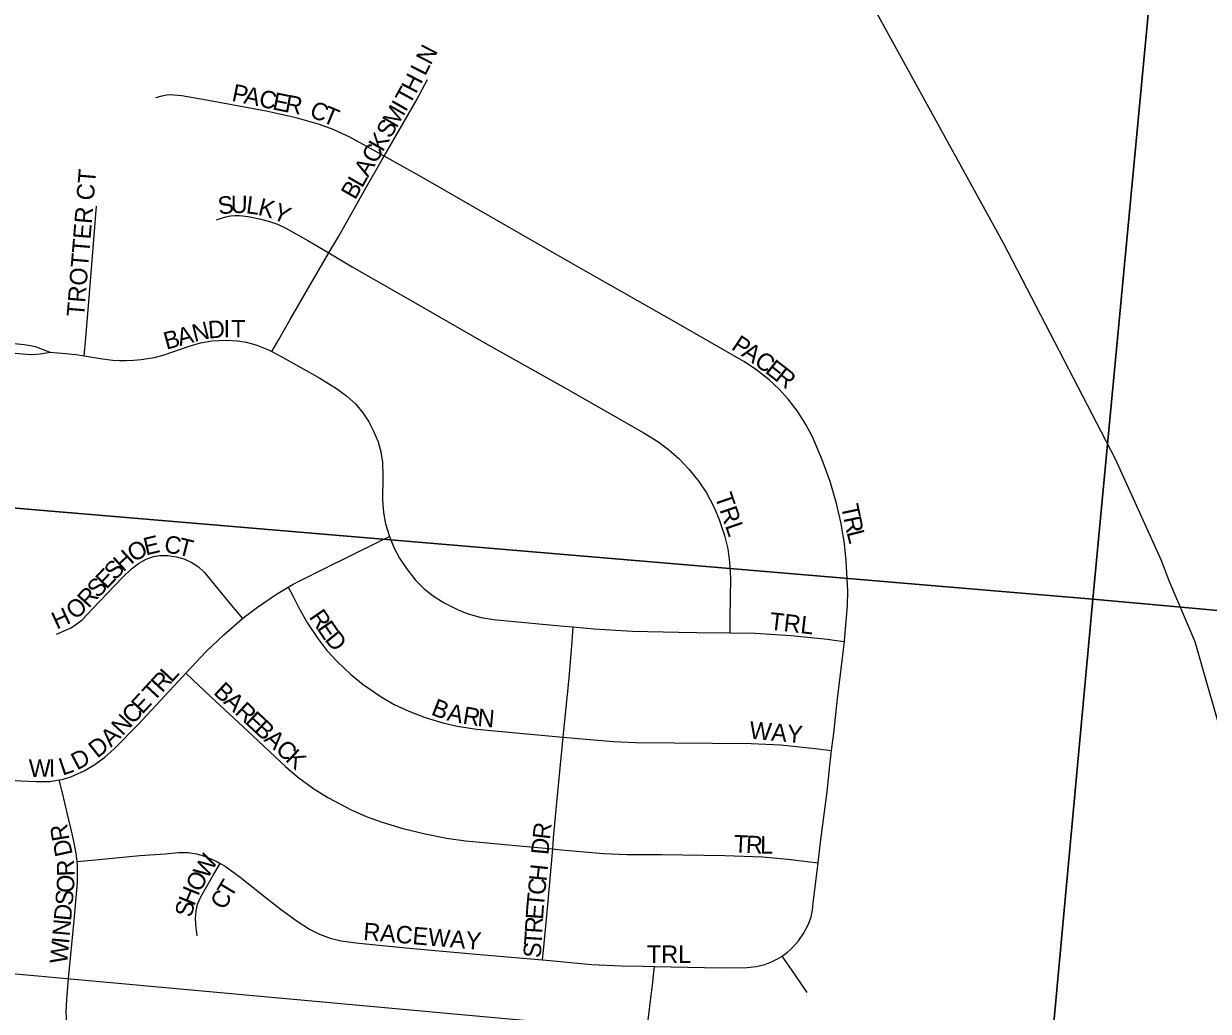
# Model space of a CAD drawing. Extents: x 1410790 to 1770854, y 448063 to 770588.
# Drawn here: x 1541341 to 1544730, y 632610 to 635438 of the extents above; entities that cross this region are included whole.
import ezdxf

# ---------------------------------------------------------------- set-up
doc = ezdxf.new("R2010")
doc.units = 0
for name, color, linetype in [('GM_X_City_Street', 7, 'Continuous'), ('GM_X_Corporation', 7, 'Continuous'), ('GM_X_Minor_River', 7, 'Continuous'), ('GM_X_Section', 7, 'Continuous'), ('GM_X_Township_Subdivision', 7, 'Continuous'), ('GM_X_Township_Subdivision_Text', 7, 'Continuous')]:
    doc.layers.add(name, color=color, linetype=linetype)

msp = doc.modelspace()

# ---------------------------------------------------------------- linework, layer by layer
at = {"layer": 'GM_X_City_Street'}
msp.add_lwpolyline([(1541474.6, 632487.3), (1541463.9, 632576.1), (1541462.2, 632608.5), (1541464.2, 632644.2), (1541469.2, 632704.8)], dxfattribs=at)
at = {"layer": 'GM_X_Corporation'}
msp.add_lwpolyline([(1540992.9, 632747.4), (1544287.2, 632447.1), (1544036.6, 629732.2)], dxfattribs=at)
at = {"layer": 'GM_X_Minor_River'}
msp.add_lwpolyline([(1544777.7, 633371.7), (1544693.3, 633668.3), (1544618.5, 633842.4), (1544595.6, 633903), (1544464.9, 634190.6), (1544144.2, 634809.2), (1543749.3, 635527.6), (1543678.4, 635699.6), (1543676.9, 635932.3), (1543647.3, 636273.8), (1543654.7, 636452.1), (1543695.3, 636585.6)], dxfattribs=at)
at = {"layer": 'GM_X_Section'}
for points in [[(1544904.4, 639125.6), (1544399.7, 633789.9), (1539127, 634235.4), (1539587.8, 639581.9)], [(1550230.3, 638666.5), (1549719.6, 633308.3), (1544399.7, 633789.9), (1544904.4, 639125.6)], [(1539127, 634235.4), (1544399.7, 633789.9), (1543911.7, 628488), (1538608.3, 628894)], [(1544399.7, 633789.9), (1549719.6, 633308.3), (1549189.3, 627980.4), (1543911.7, 628488)]]:
    msp.add_lwpolyline(points, close=True, dxfattribs=at)
at = {"layer": 'GM_X_Township_Subdivision'}
for points in [[(1542372.4, 635058.8), (1542463.4, 635217.1), (1542495.8, 635278.1)], [(1542372.4, 635058.8), (1542340.2, 635076.4), (1542274.2, 635112.6), (1542226.6, 635134.6), (1542186.7, 635149.2), (1542120.6, 635168.4), (1542034.3, 635187.4), (1541863.5, 635218.6), (1541793.6, 635230.7), (1541770.6, 635233.2), (1541760.6, 635233.5), (1541750.5, 635232.6), (1541736.3, 635229.8), (1541717.9, 635225.1)], [(1542214, 634781.3), (1542242, 634829.2), (1542318, 634963.5), (1542366.8, 635049), (1542372.4, 635058.8)], [(1543689, 633669), (1543689.2, 633670.7), (1543697.7, 633772), (1543698.6, 633814.6), (1543694.4, 633899.7), (1543689.7, 633948.6), (1543680.3, 634006.9), (1543666.9, 634064.3), (1543648.1, 634127.2), (1543625.8, 634188.9), (1543597.4, 634255.1), (1543579.1, 634289.9), (1543554.8, 634328.8), (1543528.7, 634362.6), (1543502.4, 634391.8), (1543473.4, 634418.4), (1543434.6, 634448.5), (1543401.7, 634470.2), (1543208.3, 634580.9), (1542906.6, 634753.5), (1542630.3, 634911), (1542511, 634979.7), (1542462.8, 635007.5), (1542372.4, 635058.8)], [(1541513.4, 634486.9), (1541518.2, 634538.1), (1541529.1, 634665.1), (1541541.9, 634831.2), (1541549, 634915.4)], [(1541892.7, 634876.4), (1541906.5, 634881.2), (1541918.8, 634885), (1541932.3, 634887.5), (1541944.6, 634888.7), (1541957.9, 634888.4), (1541983.3, 634885.5), (1542015.3, 634879.3), (1542044.3, 634871.5), (1542067.2, 634863.3), (1542091, 634852.1), (1542153.7, 634817), (1542214, 634781.3)], [(1542051, 634499.2), (1542070.7, 634533.7), (1542103.2, 634590.8), (1542155.9, 634681.7), (1542214, 634781.3)], [(1542214, 634781.3), (1542280.7, 634741.8), (1542485.8, 634624.3), (1542656.3, 634525.9), (1542890.8, 634393.9), (1543113.3, 634267.6), (1543154.9, 634241.9), (1543185.9, 634218.3), (1543215.4, 634192.9), (1543244.4, 634162.3), (1543272.9, 634126.8), (1543294.2, 634094.3), (1543315.7, 634054.1), (1543331.2, 634018.4), (1543346.3, 633972.1), (1543355.4, 633934.2), (1543360.8, 633895.7), (1543363.5, 633850.2), (1543361.6, 633735.5), (1543361, 633693.5)], [(1541238.1, 634531), (1541264, 634527.9), (1541295.4, 634524.1), (1541342, 634518.9), (1541360.5, 634516.4), (1541373.3, 634513.5), (1541384.4, 634509.9), (1541395.9, 634505.3), (1541416.6, 634497.4)], [(1541513.4, 634486.9), (1541566.2, 634478.7), (1541595.7, 634474.4), (1541614.8, 634473.4), (1541634.6, 634473.6), (1541655.2, 634474.4), (1541676.7, 634476.1), (1541715, 634482.1), (1541742.9, 634489.6), (1541814.2, 634514.7), (1541846.2, 634523.6), (1541879, 634529.6), (1541918.8, 634531.6), (1541952.1, 634529.9), (1541978.5, 634525.9), (1542007.5, 634517.8), (1542041.5, 634504.1), (1542051, 634499.2)], [(1541235.5, 634502.3), (1541262, 634499.6), (1541295.7, 634496.2), (1541337.5, 634492.3), (1541362.4, 634490.8), (1541377.2, 634491.2), (1541388, 634492.5), (1541416.6, 634497.4)], [(1541416.6, 634497.4), (1541459.9, 634493.8), (1541489.8, 634490.2), (1541513.4, 634486.9)], [(1542051, 634499.2), (1542079.7, 634484.3), (1542188.2, 634422.7), (1542238.9, 634391.8), (1542265.6, 634371.8), (1542289.9, 634349), (1542311.5, 634323.4), (1542328.2, 634298.3), (1542341.8, 634271.5), (1542354.7, 634240.8), (1542362.6, 634211.7), (1542367.1, 634181.9), (1542368.6, 634145.5), (1542367.2, 634073.4), (1542370.1, 634038), (1542376, 634006.2), (1542386.4, 633972.2), (1542387.5, 633969.4)], [(1542097.8, 633824.7), (1542112.2, 633833.1), (1542197.2, 633876.4), (1542356.3, 633954.1), (1542387.5, 633969.4)], [(1542387.5, 633969.4), (1542401, 633936.1), (1542416, 633907.5), (1542435.7, 633877.9), (1542462.1, 633845), (1542487, 633819.6), (1542512.1, 633799.5), (1542542.3, 633780.7), (1542585.6, 633758.4), (1542612.6, 633748.1), (1542650.1, 633738), (1542685, 633732.1), (1542815.2, 633719.5), (1542887.1, 633713.4), (1542913.2, 633710.8)], [(1541434.6, 633690.1), (1541463.5, 633702.2), (1541475.6, 633708.3), (1541489.2, 633717), (1541507.8, 633731.5), (1541538, 633762.2), (1541623.9, 633852.2), (1541649, 633877.2), (1541669.4, 633892.4), (1541691.5, 633904.9), (1541712.2, 633912.3), (1541730.7, 633915.4), (1541752.9, 633915.3), (1541778.2, 633911.9), (1541799.4, 633905.9), (1541819.5, 633896.4), (1541840.9, 633882.6), (1541857.3, 633867.9), (1541935.8, 633771.9), (1541966.4, 633734.5)], [(1541966.4, 633734.5), (1541967.7, 633735.5), (1542009.5, 633767.6), (1542063.8, 633804.9), (1542097.8, 633824.7)], [(1542097.8, 633824.7), (1542110.5, 633799.4), (1542126.7, 633766.9), (1542153.2, 633721.2), (1542182.4, 633677.3), (1542208.6, 633643.1), (1542237.7, 633611.4), (1542276.3, 633575.3), (1542312.4, 633546.4), (1542363.8, 633510.6), (1542401.1, 633489.1), (1542443, 633469.6), (1542489.1, 633451.5), (1542539.6, 633435.9), (1542581.4, 633426.3), (1542636.9, 633418.2), (1542780.5, 633405.1), (1542884.5, 633395.2)], [(1541804.9, 633578.1), (1541863.3, 633640), (1541913.1, 633687.9), (1541966.4, 633734.5)], [(1542884.5, 633395.2), (1542886.4, 633414), (1542901.4, 633564), (1542909.8, 633668.7), (1542913.2, 633710.8)], [(1542913.2, 633710.8), (1542971.9, 633704.9), (1543083, 633698.4), (1543214.1, 633695.5), (1543266.6, 633694.8), (1543361, 633693.5)], [(1543361, 633693.5), (1543434, 633692.6), (1543535.8, 633686.3), (1543640.4, 633675.7), (1543660, 633673), (1543689, 633669)], [(1543652.6, 633356.9), (1543659.1, 633406.9), (1543669, 633504.8), (1543689, 633669)], [(1541442.6, 633272.7), (1541450.9, 633274), (1541475.2, 633281.7), (1541513.6, 633299), (1541544.3, 633316.8), (1541573.1, 633337.7), (1541599.7, 633361.4), (1541667.8, 633431.9), (1541795.6, 633568.3), (1541804.9, 633578.1)], [(1541804.9, 633578.1), (1541840.7, 633544.5), (1541876.4, 633510.8), (1541982.2, 633412.5), (1542089.4, 633311.5), (1542124.2, 633282), (1542171.4, 633247.4), (1542213, 633221.9), (1542276.3, 633188.1), (1542321, 633168.4), (1542366.8, 633151.5), (1542426, 633133.4), (1542489.5, 633118.2), (1542550.3, 633106.2), (1542605.2, 633098.9), (1542738.7, 633085.9), (1542854.4, 633075.1)], [(1542854.4, 633075.1), (1542857.2, 633107.4), (1542868.8, 633237.9), (1542884.5, 633395.2)], [(1542884.5, 633395.2), (1542927.3, 633391.1), (1543028.8, 633382.4), (1543091.2, 633380), (1543422.4, 633376.9), (1543507.4, 633373.1), (1543605.5, 633362.8), (1543652.6, 633356.9)], [(1543613.8, 633035.1), (1543621.9, 633102.2), (1543639.4, 633238.8), (1543647.9, 633314.2), (1543652.6, 633356.9)], [(1541260.2, 633274.3), (1541284.4, 633272.7), (1541333.4, 633270.2), (1541376.8, 633268.4), (1541415.9, 633268.3), (1541442.6, 633272.7)], [(1541493.6, 633039.3), (1541491.3, 633062), (1541484.4, 633097.3), (1541480.5, 633114.8), (1541464.9, 633178.4), (1541451.3, 633235.5), (1541442.6, 633272.7)], [(1542825.7, 632757.5), (1542828.1, 632784.2), (1542839.1, 632905.1), (1542854.4, 633075.1)], [(1542854.4, 633075.1), (1542879, 633072.8), (1542999.5, 633062.3), (1543068, 633059.6), (1543166.2, 633058.9), (1543346.6, 633056.2), (1543454.9, 633052.3), (1543527, 633046.1), (1543582.4, 633039), (1543613.8, 633035.1)], [(1541469.2, 632704.8), (1541485.6, 632870.4), (1541494.3, 632978.9), (1541494.7, 633028.8), (1541493.6, 633039.3)], [(1541493.6, 633039.3), (1541536.1, 633043.4), (1541673.4, 633056.6), (1541745.2, 633061.5), (1541784.7, 633065.4), (1541811.5, 633064.8), (1541834.9, 633061.3), (1541860.6, 633053.7), (1541891.3, 633040.7), (1541903.3, 633033.9)], [(1543510.8, 632768.1), (1543526.4, 632779.5), (1543534.8, 632787), (1543542.5, 632795.4), (1543557.4, 632812), (1543572.3, 632833.5), (1543586.2, 632859.6), (1543593.7, 632881.1), (1543597.7, 632900), (1543599.9, 632919.9), (1543613.8, 633035.1)], [(1541837.2, 632826.7), (1541833.8, 632849.4), (1541832.1, 632875.6), (1541833.9, 632898.4), (1541838.5, 632917.5), (1541847.6, 632938.4), (1541882.4, 632997.9), (1541903.3, 633033.9)], [(1541903.3, 633033.9), (1541917.5, 633025.9), (1541960.2, 632994.7), (1542034.8, 632935.5), (1542078.6, 632901.1), (1542123, 632868.1), (1542158.7, 632845.6), (1542187.6, 632831.2), (1542217.8, 632819.9), (1542249.1, 632812.2), (1542290.8, 632806), (1542434.2, 632791.8), (1542623.6, 632774.8), (1542825.7, 632757.5)], [(1543145.5, 632739), (1543336.2, 632734.9), (1543411.1, 632735.6), (1543436.7, 632738.4), (1543461.4, 632744.8), (1543480.7, 632752.3), (1543497.3, 632760.7), (1543510.8, 632768.1)], [(1543582.2, 632664.3), (1543578.9, 632669.8), (1543537.8, 632729.7), (1543510.8, 632768.1)], [(1542825.7, 632757.5), (1542826.1, 632757.5), (1542966.3, 632744.6), (1543051.1, 632740.8), (1543113.3, 632739.6), (1543145.5, 632739)], [(1543124, 632553.8), (1543135.4, 632649.3), (1543140.2, 632685.3), (1543142.9, 632713), (1543145.5, 632739)]]:
    msp.add_lwpolyline(points, dxfattribs=at)

# ---------------------------------------------------------------- texts
at = {"layer": 'GM_X_Township_Subdivision_Text'}
for s, rotation, p in [('N', 62.7927, (1542505.3, 635317.1)), ('L', 62.7794, (1542489.2, 635285.8)), ('H', 62.6567, (1542462.9, 635234.8)), ('P', 348.2507, (1541933.8, 635217.1)), ('A', 348.2464, (1541968.2, 635210)), ('C', 348.2352, (1542011.3, 635201)), ('E', 348.2428, (1542050.1, 635192.9)), ('T', 61.2396, (1542445.3, 635202.8)), ('R', 349.4586, (1542085.7, 635185.6)), ('C', 337.6034, (1542155.4, 635172.7)), ('M', 60.0687, (1542407.4, 635137)), ('I', 60.0982, (1542433.8, 635182.8)), ('T', 337.5745, (1542192, 635157.6)), ('S', 60.0853, (1542389.9, 635106.5)), ('K', 60.0802, (1542367.9, 635068.4)), ('C', 60.0808, (1542348.2, 635034)), ('A', 60.0708, (1542326.2, 634995.9)), ('TROTTER CT', 85.2374, (1541513.3, 634597)), ('B', 60.0774, (1542288.9, 634931.1)), ('L', 60.0853, (1542308.7, 634965.4)), ('S', 8.2518, (1541900.2, 634890.7)), ('U', 359.5192, (1541933, 634895.7)), ('L', 352.1887, (1541975.3, 634895.4)), ('K', 345.8922, (1542008.8, 634890.9)), ('Y', 335.3607, (1542049.2, 634881)), ('B', 15.2615, (1541749, 634504)), ('A', 15.2763, (1541787.2, 634514.4)), ('N', 14.0866, (1541829.4, 634526)), ('D', 4.1565, (1541869.8, 634536.3)), ('I', 0.2623, (1541912.8, 634539.5)), ('T', 0, (1541934.7, 634539.6)), ('P', 326.2493, (1543362.7, 634507.4)), ('A', 326.2069, (1543391.9, 634487.8)), ('C', 323.7155, (1543428, 634463.7)), ('E', 321.8351, (1543459.6, 634440.5)), ('R', 321.7043, (1543487.2, 634418.8)), ('TRL', 289.0944, (1543317.9, 634084.8)), ('T', 281.9421, (1543679.1, 634057)), ('R', 281.939, (1543686.3, 634022.6)), ('L', 284.1968, (1543695, 633981.8)), ('O', 30.0322, (1541655.6, 633894.7)), ('E', 13.3438, (1541690.1, 633915.3)), ('C', 352.3026, (1541740.9, 633923.9)), ('T', 345.6424, (1541778.6, 633918.9)), ('H', 42.6192, (1541625.5, 633866.6)), ('S', 45.8983, (1541601.6, 633841.9)), ('S', 46.0241, (1541552.7, 633791.3)), ('E', 45.9081, (1541577.1, 633816.6)), ('R', 47.3558, (1541526.1, 633762.4)), ('O', 40.3327, (1541487.7, 633729.3)), ('H', 24.6927, (1541435.2, 633702.9)), ('R', 304.4848, (1542155.4, 633739)), ('TRL', 353.4214, (1543472.9, 633703.5)), ('E', 304.4902, (1542177.8, 633706.4)), ('D', 308.9391, (1542200.2, 633674)), ('R', 47.3791, (1541736.6, 633520.3)), ('L', 47.3284, (1541763.4, 633549.4)), ('T', 47.3771, (1541712.8, 633494.4)), ('B', 317.1383, (1541881.1, 633520.8)), ('E', 47.3771, (1541680, 633458.8)), ('A', 317.1347, (1541910.1, 633493.9)), ('C', 47.3726, (1541653.2, 633429.6)), ('R', 317.1544, (1541942.4, 633463.9)), ('B', 338.5188, (1542503.8, 633460.7)), ('A', 348.2005, (1542549.5, 633443.6)), ('R', 350.7462, (1542594.9, 633434.1)), ('N', 354.8124, (1542637.8, 633427.3)), ('N', 47.2311, (1541623.2, 633397.2)), ('E', 317.1254, (1541971.4, 633437)), ('B', 317.146, (1541997.2, 633413)), ('A', 44.7443, (1541590.3, 633364.6)), ('A', 317.1337, (1542026.2, 633386.1)), ('WAY', 354.8056, (1543415.6, 633391.3)), ('D', 38.3544, (1541551.2, 633333.2)), ('C', 317.13, (1542058.5, 633356.2)), ('D', 27.908, (1541493.3, 633299.5)), ('K', 317.1427, (1542087.5, 633329.2)), ('W', 0.3867, (1541355.5, 633281.4)), ('I', 0.3887, (1541412.7, 633281.7)), ('L', 18.6643, (1541451.8, 633284.8)), ('R', 99.3186, (1541472.2, 633102)), ('R', 83.0376, (1542846, 633100.4)), ('D', 84.8897, (1542842.1, 633057)), ('T', 357.1574, (1543371.2, 633065.7)), ('R', 357.1739, (1543406.3, 633064)), ('L', 359.0024, (1543447.6, 633062)), ('D', 102.2497, (1541481.4, 633059.7)), ('R', 92.1964, (1541486.6, 632997.7)), ('W', 59.7557, (1541866.2, 632986.9)), ('O', 60.129, (1541844.3, 632948.9)), ('H', 84.0894, (1542836.5, 632980.9)), ('O', 86.2602, (1541483.7, 632948.1)), ('H', 67.6323, (1541828.3, 632909.7)), ('T', 59.1182, (1541934.4, 632932.2)), ('C', 84.1251, (1542832.4, 632941.5)), ('S', 84.7054, (1541480.3, 632911.6)), ('C', 61.1424, (1541915.6, 632897.9)), ('T', 84.6238, (1542829.1, 632906.6)), ('D', 84.7106, (1541476.3, 632867.8)), ('S', 77.4549, (1541821.4, 632877.5)), ('E', 86.1032, (1542826.7, 632871.8)), ('N', 84.7027, (1541472.2, 632823.9)), ('R', 86.5161, (1542824.3, 632832.4)), ('RACEWAY', 355.1005, (1542311, 632814.9)), ('T', 86.5004, (1542822.2, 632797.3)), ('W', 84.7043, (1541464.9, 632745.1)), ('I', 84.7149, (1541470.2, 632802)), ('S', 86.514, (1542820.1, 632762.1)), ('TRL', 0, (1543124.2, 632748.9))]:
    msp.add_text(s, height=50, rotation=rotation, dxfattribs=at).set_placement(p)

doc.saveas('drawing.dxf')
